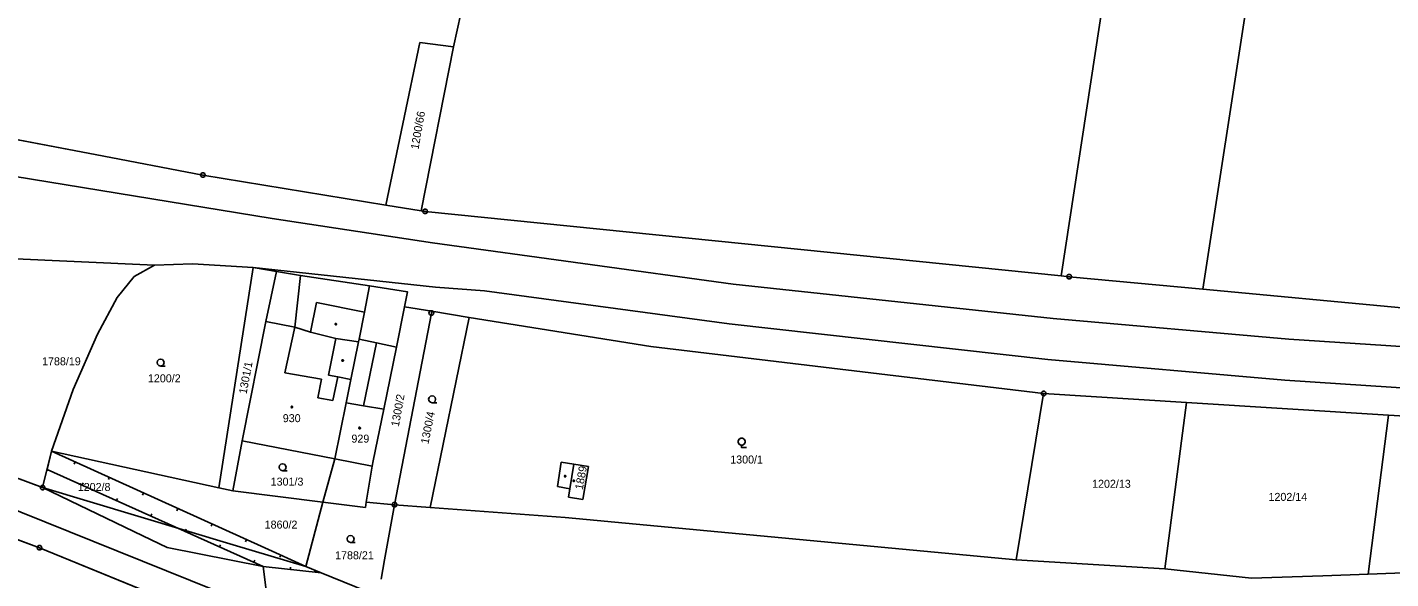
# Model space of a CAD drawing. Extents: x -777309 to -774195, y -1144706 to -1143600.
# Drawn here: x -776962 to -776672.3, y -1143887.2 to -1143769.9 of the extents above; entities that cross this region are included whole.
import ezdxf

# ---------------------------------------------------------------- set-up
doc = ezdxf.new("R2010")
doc.units = 0
for name, color, linetype in [('1', 7, 'Continuous'), ('11', 7, 'Continuous'), ('12', 7, 'Continuous'), ('13', 7, 'Continuous'), ('2', 7, 'Continuous'), ('3', 7, 'Continuous'), ('4', 7, 'Continuous'), ('5', 7, 'Continuous'), ('6', 7, 'Continuous'), ('8', 7, 'Continuous')]:
    doc.layers.add(name, color=color, linetype=linetype)

msp = doc.modelspace()

# ---------------------------------------------------------------- linework, layer by layer
at = {"layer": '1'}
for p, q in [((-776857.89, -1143713.73), (-776871.42, -1143774.12)), ((-776729.45, -1143739.01), (-776742.31, -1143822.8)), ((-776701, -1143752.75), (-776712.16, -1143825.63)), ((-776885.75, -1143807.75), (-776878.58, -1143773.21)), ((-776871.42, -1143774.12), (-776878.58, -1143773.21)), ((-776871.42, -1143774.12), (-776878.28, -1143808.97)), ((-776947.51, -1143797.01), (-777005.26, -1143786.02)), ((-776924.63, -1143801.37), (-776947.51, -1143797.01)), ((-776885.75, -1143807.75), (-776924.63, -1143801.37)), ((-776878.28, -1143808.97), (-776885.75, -1143807.75)), ((-776877.42, -1143809.11), (-776878.28, -1143808.97)), ((-776877.42, -1143809.11), (-776742.31, -1143822.8)), ((-776967.5, -1143819.04), (-776934.92, -1143820.52)), ((-776939.26, -1143822.95), (-776934.92, -1143820.52)), ((-776926.85, -1143820.27), (-776934.92, -1143820.52)), ((-776926.85, -1143820.27), (-776913.94, -1143821.03)), ((-776921.24, -1143867.89), (-776913.94, -1143821.03)), ((-776909.02, -1143821.9), (-776913.94, -1143821.03)), ((-776942.87, -1143827.42), (-776939.26, -1143822.95)), ((-776909.02, -1143821.9), (-776911.24, -1143832.48)), ((-776909.02, -1143821.9), (-776903.87, -1143822.69)), ((-776903.87, -1143822.69), (-776889.27, -1143824.94)), ((-776742.31, -1143822.8), (-776740.58, -1143822.98)), ((-776712.16, -1143825.63), (-776740.58, -1143822.98)), ((-776889.27, -1143824.94), (-776890.28, -1143830.5)), ((-776881.14, -1143826.22), (-776889.27, -1143824.94)), ((-776881.14, -1143826.22), (-776881.78, -1143829.38)), ((-776669.89, -1143829.58), (-776712.16, -1143825.63)), ((-776947, -1143835.19), (-776942.87, -1143827.42)), ((-776883.48, -1143837.93), (-776881.78, -1143829.38)), ((-776881.78, -1143829.38), (-776876.02, -1143830.33)), ((-776911.24, -1143832.48), (-776916.28, -1143857.85)), ((-776890.28, -1143830.5), (-776891.45, -1143836.28)), ((-776883.94, -1143871.46), (-776876.1, -1143830.71)), ((-776876.37, -1143872.07), (-776868.1, -1143831.65)), ((-776876.1, -1143830.71), (-776876.02, -1143830.33)), ((-776876.02, -1143830.33), (-776868.1, -1143831.65)), ((-776868.1, -1143831.65), (-776829.46, -1143837.84)), ((-776952.22, -1143846.94), (-776947, -1143835.19)), ((-776891.57, -1143836.85), (-776893.19, -1143844.86)), ((-776891.45, -1143836.28), (-776891.57, -1143836.85)), ((-776886.18, -1143851.15), (-776883.48, -1143837.93)), ((-776746.01, -1143847.82), (-776829.46, -1143837.84)), ((-776956.82, -1143860.1), (-776952.22, -1143846.94)), ((-776894.2, -1143849.81), (-776893.19, -1143844.86)), ((-776894.2, -1143849.81), (-776896.61, -1143861.69)), ((-776746.01, -1143847.82), (-776751.84, -1143883.21)), ((-776715.66, -1143849.71), (-776746.01, -1143847.82)), ((-776720.29, -1143885.11), (-776715.66, -1143849.71)), ((-776672.72, -1143852.39), (-776715.66, -1143849.71)), ((-776888.43, -1143862.1), (-776886.18, -1143851.15)), ((-776677.09, -1143886.23), (-776672.72, -1143852.39)), ((-776643.49, -1143854.22), (-776672.72, -1143852.39)), ((-776918.31, -1143868.53), (-776916.28, -1143857.85)), ((-776916.28, -1143857.85), (-776896.61, -1143861.69)), ((-776958.69, -1143867.83), (-776956.82, -1143860.1)), ((-776956.82, -1143860.1), (-776911.51, -1143880.63)), ((-776956.82, -1143860.1), (-776921.24, -1143867.89)), ((-776896.61, -1143861.69), (-776899.15, -1143870.95)), ((-776958.69, -1143867.83), (-776969.85, -1143863.66)), ((-776888.66, -1143863.24), (-776889.93, -1143870.93)), ((-776888.66, -1143863.24), (-776888.43, -1143862.1)), ((-776848.49, -1143862.43), (-776849.32, -1143867.57)), ((-776845.81, -1143862.85), (-776848.49, -1143862.43)), ((-776842.73, -1143863.33), (-776845.81, -1143862.85)), ((-776843.93, -1143870.33), (-776842.73, -1143863.33)), ((-776849.32, -1143867.57), (-776846.69, -1143868.07)), ((-776937.4, -1143878.07), (-776958.69, -1143867.83)), ((-776921.24, -1143867.89), (-776918.31, -1143868.53)), ((-776918.31, -1143868.53), (-776899.15, -1143870.95)), ((-776846.69, -1143868.07), (-776846.98, -1143869.83)), ((-776846.98, -1143869.83), (-776843.93, -1143870.33)), ((-776902.75, -1143884.6), (-776899.15, -1143870.95)), ((-776899.15, -1143870.95), (-776890.11, -1143872.02)), ((-776890.11, -1143872.02), (-776889.93, -1143870.93)), ((-776889.93, -1143870.93), (-776883.94, -1143871.46)), ((-776883.94, -1143871.46), (-776886.05, -1143883.15)), ((-776876.37, -1143872.07), (-776883.94, -1143871.46)), ((-776847.7, -1143874.2), (-776876.37, -1143872.07)), ((-776751.84, -1143883.21), (-776847.7, -1143874.2)), ((-776970.83, -1143876.37), (-776959.34, -1143880.62)), ((-776932.26, -1143880.54), (-776937.4, -1143878.07)), ((-776959.34, -1143880.62), (-776893.47, -1143907.54)), ((-776911.85, -1143884.6), (-776932.26, -1143880.54)), ((-776911.51, -1143880.63), (-776902.75, -1143884.6)), ((-776899.48, -1143885.93), (-776911.85, -1143884.6)), ((-776911.17, -1143889.61), (-776911.85, -1143884.6)), ((-776902.75, -1143884.6), (-776899.48, -1143885.93)), ((-776886.05, -1143883.15), (-776886.8, -1143887.3)), ((-776751.84, -1143883.21), (-776720.29, -1143885.11)), ((-776899.48, -1143885.93), (-776887.44, -1143890.85)), ((-776720.29, -1143885.11), (-776701.86, -1143887.11)), ((-776686.67, -1143886.57), (-776701.86, -1143887.11)), ((-776686.67, -1143886.57), (-776677.09, -1143886.23)), ((-776677.09, -1143886.23), (-776656.66, -1143885.49))]:
    msp.add_line(p, q, dxfattribs=at)
at = {"layer": '11'}
for points in [[(-777005.26, -1143786.02), (-776947.51, -1143797.01), (-776924.63, -1143801.37), (-776885.75, -1143807.75), (-776878.28, -1143808.97), (-776877.42, -1143809.11), (-776742.31, -1143822.8), (-776740.58, -1143822.98), (-776712.16, -1143825.63), (-776669.89, -1143829.58)], [(-776967.5, -1143819.04), (-776934.92, -1143820.52), (-776926.85, -1143820.27), (-776913.94, -1143821.03), (-776909.02, -1143821.9), (-776903.87, -1143822.69), (-776889.27, -1143824.94), (-776881.14, -1143826.22), (-776881.78, -1143829.38), (-776876.02, -1143830.33), (-776868.1, -1143831.65), (-776829.46, -1143837.84), (-776746.01, -1143847.82)], [(-777300, -1143845.82), (-777292.27, -1143847.75), (-777289.53, -1143848.43), (-777281.88, -1143848.9), (-777167.58, -1143858.82), (-777035.36, -1143870.54), (-777014.02, -1143874.66), (-776998.39, -1143882.22), (-776992.99, -1143881.07), (-776972.79, -1143876.78), (-776970.83, -1143876.37), (-776959.34, -1143880.62), (-776893.47, -1143907.54), (-776747.29, -1143966.09), (-776712.36, -1143980.08), (-776627.91, -1144012.39)], [(-776746.01, -1143847.82), (-776715.66, -1143849.71), (-776672.72, -1143852.39), (-776643.49, -1143854.22)], [(-776617.86, -1144008.92), (-776755.18, -1143951.9), (-776802.08, -1143934.12), (-776861.29, -1143910.51), (-776911.17, -1143889.61), (-776911.85, -1143884.6), (-776932.26, -1143880.54), (-776937.4, -1143878.07), (-776958.69, -1143867.83), (-776969.85, -1143863.66)]]:
    msp.add_lwpolyline(points, dxfattribs=at)
at = {"layer": '12'}
for p, q in [((-776911.24, -1143832.48), (-776916.28, -1143857.85)), ((-776911.24, -1143832.48), (-776905.1, -1143833.68)), ((-776905.1, -1143833.68), (-776907.21, -1143843.43)), ((-776907.21, -1143843.43), (-776899.42, -1143844.74)), ((-776897.01, -1143849.33), (-776895.96, -1143844.29)), ((-776895.96, -1143844.29), (-776893.19, -1143844.86)), ((-776899.42, -1143844.74), (-776900.2, -1143848.71)), ((-776894.2, -1143849.81), (-776893.19, -1143844.86)), ((-776900.2, -1143848.71), (-776897.01, -1143849.33)), ((-776894.2, -1143849.81), (-776896.61, -1143861.69)), ((-776894.2, -1143849.81), (-776896.61, -1143861.69)), ((-776894.2, -1143849.81), (-776890.5, -1143850.43)), ((-776890.5, -1143850.43), (-776886.18, -1143851.15)), ((-776888.43, -1143862.1), (-776886.18, -1143851.15)), ((-776916.28, -1143857.85), (-776896.61, -1143861.69)), ((-776896.61, -1143861.69), (-776888.66, -1143863.24)), ((-776888.66, -1143863.24), (-776888.43, -1143862.1)), ((-776846.69, -1143868.07), (-776845.81, -1143862.85)), ((-776842.73, -1143863.33), (-776845.81, -1143862.85)), ((-776843.93, -1143870.33), (-776842.73, -1143863.33)), ((-776846.69, -1143868.07), (-776846.98, -1143869.83)), ((-776846.98, -1143869.83), (-776843.93, -1143870.33))]:
    msp.add_line(p, q, dxfattribs=at)
at = {"layer": '13'}
for p, q in [((-776957.79, -1143864.1), (-776957.3, -1143864.22)), ((-776951.81, -1143862.37), (-776952.02, -1143862.83)), ((-776950.3, -1143867.29), (-776950.1, -1143866.84)), ((-776944.52, -1143865.67), (-776944.73, -1143866.13)), ((-776943.01, -1143870.58), (-776942.8, -1143870.12)), ((-776937.24, -1143868.97), (-776937.44, -1143869.43)), ((-776929.95, -1143872.28), (-776930.16, -1143872.73)), ((-776935.71, -1143873.86), (-776935.51, -1143873.4)), ((-776922.66, -1143875.58), (-776922.87, -1143876.03)), ((-776928.42, -1143877.14), (-776928.21, -1143876.69)), ((-776915.38, -1143878.88), (-776915.58, -1143879.33)), ((-776921.12, -1143880.43), (-776920.92, -1143879.97)), ((-776913.83, -1143883.71), (-776913.62, -1143883.25)), ((-776908.09, -1143882.18), (-776908.3, -1143882.64)), ((-776906.05, -1143885.22), (-776906, -1143884.73)), ((-776900.77, -1143885.41), (-776900.96, -1143885.87))]:
    msp.add_line(p, q, dxfattribs=at)
msp.add_lwpolyline([(-776956.82, -1143860.1), (-776911.51, -1143880.63), (-776902.75, -1143884.6), (-776899.48, -1143885.93), (-776911.85, -1143884.6), (-776957.75, -1143863.94)], close=True, dxfattribs=at)
at = {"layer": '3'}
for points in [[(-776933.61, -1143841.97), (-776933.99, -1143841.87), (-776934.26, -1143841.6), (-776934.36, -1143841.23), (-776934.26, -1143840.86), (-776933.99, -1143840.59), (-776933.62, -1143840.49), (-776933.25, -1143840.59), (-776932.98, -1143840.86), (-776932.88, -1143841.24), (-776932.98, -1143841.62), (-776933.25, -1143841.89), (-776933.63, -1143841.99), (-776932.63, -1143841.99)], [(-776875.93, -1143849.78), (-776876.31, -1143849.68), (-776876.58, -1143849.41), (-776876.68, -1143849.04), (-776876.58, -1143848.67), (-776876.31, -1143848.4), (-776875.94, -1143848.3), (-776875.57, -1143848.4), (-776875.3, -1143848.67), (-776875.2, -1143849.05), (-776875.3, -1143849.43), (-776875.57, -1143849.7), (-776875.95, -1143849.8), (-776874.95, -1143849.8)], [(-776810.19, -1143858.78), (-776810.38, -1143858.78), (-776810.72, -1143858.59), (-776810.91, -1143858.25), (-776810.91, -1143857.86), (-776810.72, -1143857.52), (-776810.38, -1143857.33), (-776809.99, -1143857.33), (-776809.65, -1143857.52), (-776809.46, -1143857.86), (-776809.46, -1143858.25), (-776809.65, -1143858.59), (-776809.99, -1143858.78), (-776810.18, -1143858.78), (-776810.18, -1143859.31), (-776809.18, -1143859.31)], [(-776907.69, -1143864.23), (-776908.07, -1143864.13), (-776908.34, -1143863.86), (-776908.44, -1143863.49), (-776908.34, -1143863.12), (-776908.07, -1143862.85), (-776907.7, -1143862.75), (-776907.33, -1143862.85), (-776907.06, -1143863.12), (-776906.96, -1143863.5), (-776907.06, -1143863.88), (-776907.33, -1143864.15), (-776907.71, -1143864.25), (-776906.71, -1143864.25)], [(-776893.26, -1143879.49), (-776893.64, -1143879.39), (-776893.91, -1143879.12), (-776894.01, -1143878.75), (-776893.91, -1143878.38), (-776893.64, -1143878.11), (-776893.27, -1143878.01), (-776892.9, -1143878.11), (-776892.63, -1143878.38), (-776892.53, -1143878.76), (-776892.63, -1143879.14), (-776892.9, -1143879.41), (-776893.28, -1143879.51), (-776892.28, -1143879.51)]]:
    msp.add_lwpolyline(points, dxfattribs=at)
at = {"layer": '4'}
for p, q in [((-776909.93, -1143810.58), (-776980.28, -1143799.08)), ((-776909.93, -1143810.58), (-776875.84, -1143815.75)), ((-776875.84, -1143815.75), (-776811.99, -1143824.54)), ((-776875.24, -1143825.18), (-776913.94, -1143821.03)), ((-776903.87, -1143822.69), (-776905.1, -1143833.68)), ((-776875.24, -1143825.18), (-776864.82, -1143826)), ((-776812.81, -1143833.02), (-776864.82, -1143826)), ((-776743.98, -1143831.86), (-776811.99, -1143824.54)), ((-776901.78, -1143834.79), (-776900.48, -1143828.43)), ((-776900.48, -1143828.43), (-776890.28, -1143830.5)), ((-776911.24, -1143832.48), (-776905.1, -1143833.68)), ((-776743.98, -1143831.86), (-776693.94, -1143836.23)), ((-776905.1, -1143833.68), (-776907.21, -1143843.43)), ((-776905.1, -1143833.68), (-776901.78, -1143834.79)), ((-776896.4, -1143836.1), (-776901.78, -1143834.79)), ((-776812.81, -1143833.02), (-776745.1, -1143840.56)), ((-776897.94, -1143843.89), (-776896.4, -1143836.1)), ((-776896.4, -1143836.1), (-776891.57, -1143836.85)), ((-776887.74, -1143837.05), (-776891.45, -1143836.28)), ((-776890.5, -1143850.43), (-776887.74, -1143837.05)), ((-776887.74, -1143837.05), (-776883.48, -1143837.93)), ((-776693.94, -1143836.23), (-776593.63, -1143842.83)), ((-776745.1, -1143840.56), (-776694.77, -1143844.97)), ((-776907.21, -1143843.43), (-776899.42, -1143844.74)), ((-776895.96, -1143844.29), (-776897.94, -1143843.89)), ((-776897.01, -1143849.33), (-776895.96, -1143844.29)), ((-776895.96, -1143844.29), (-776893.19, -1143844.86)), ((-776899.42, -1143844.74), (-776900.2, -1143848.71)), ((-776694.77, -1143844.97), (-776596.12, -1143851.55)), ((-776900.2, -1143848.71), (-776897.01, -1143849.33)), ((-776894.2, -1143849.81), (-776890.5, -1143850.43)), ((-776890.5, -1143850.43), (-776886.18, -1143851.15)), ((-776896.61, -1143861.69), (-776888.66, -1143863.24)), ((-776846.69, -1143868.07), (-776845.81, -1143862.85)), ((-776958.69, -1143867.83), (-776918.2, -1143879.97)), ((-776918.2, -1143879.97), (-776902.75, -1143884.6))]:
    msp.add_line(p, q, dxfattribs=at)
at = {"layer": '5'}
for points in [[(-776896.32, -1143832.9), (-776896.23, -1143833.05), (-776896.32, -1143833.2), (-776896.5, -1143833.2), (-776896.59, -1143833.05), (-776896.5, -1143832.9)], [(-776894.85, -1143840.64), (-776894.76, -1143840.79), (-776894.85, -1143840.94), (-776895.03, -1143840.94), (-776895.12, -1143840.79), (-776895.03, -1143840.64)], [(-776905.77, -1143850.5), (-776905.67, -1143850.52), (-776905.62, -1143850.61), (-776905.6, -1143850.67), (-776905.62, -1143850.76), (-776905.7, -1143850.83), (-776905.77, -1143850.84), (-776905.86, -1143850.81), (-776905.92, -1143850.75), (-776905.94, -1143850.67), (-776905.92, -1143850.58), (-776905.84, -1143850.51)], [(-776891.33, -1143854.99), (-776891.23, -1143855.01), (-776891.18, -1143855.1), (-776891.16, -1143855.16), (-776891.18, -1143855.25), (-776891.26, -1143855.32), (-776891.33, -1143855.33), (-776891.42, -1143855.3), (-776891.48, -1143855.24), (-776891.5, -1143855.16), (-776891.48, -1143855.07), (-776891.4, -1143855)], [(-776847.58, -1143865.24), (-776847.49, -1143865.39), (-776847.58, -1143865.54), (-776847.76, -1143865.54), (-776847.85, -1143865.39), (-776847.76, -1143865.24)], [(-776845.84, -1143866.23), (-776845.74, -1143866.25), (-776845.69, -1143866.34), (-776845.67, -1143866.4), (-776845.69, -1143866.49), (-776845.77, -1143866.56), (-776845.84, -1143866.57), (-776845.93, -1143866.54), (-776845.99, -1143866.48), (-776846.01, -1143866.4), (-776845.99, -1143866.31), (-776845.91, -1143866.24)]]:
    msp.add_lwpolyline(points, close=True, dxfattribs=at)
at = {"layer": '6'}
msp.add_line((-776862.57, -1143913.55), (-777015.55, -1143852.07), dxfattribs=at)
at = {"layer": '8'}
for p, q in [((-776924.75, -1143801.37), (-776924.51, -1143801.37)), ((-776877.54, -1143809.11), (-776877.3, -1143809.11)), ((-776740.7, -1143822.98), (-776740.46, -1143822.98)), ((-776876.22, -1143830.71), (-776875.98, -1143830.71)), ((-776746.13, -1143847.82), (-776745.89, -1143847.82)), ((-776958.81, -1143867.83), (-776958.57, -1143867.83)), ((-776884.06, -1143871.46), (-776883.82, -1143871.46)), ((-776959.46, -1143880.62), (-776959.22, -1143880.62))]:
    msp.add_line(p, q, dxfattribs=at)
for points in [[(-776924.48, -1143800.89), (-776924.23, -1143801.07), (-776924.13, -1143801.36), (-776924.23, -1143801.65), (-776924.48, -1143801.83), (-776924.79, -1143801.83), (-776925.04, -1143801.65), (-776925.14, -1143801.36), (-776925.04, -1143801.07), (-776924.79, -1143800.89)], [(-776877.27, -1143808.63), (-776877.02, -1143808.81), (-776876.92, -1143809.1), (-776877.02, -1143809.39), (-776877.27, -1143809.57), (-776877.58, -1143809.57), (-776877.83, -1143809.39), (-776877.93, -1143809.1), (-776877.83, -1143808.81), (-776877.58, -1143808.63)], [(-776740.43, -1143822.5), (-776740.18, -1143822.68), (-776740.08, -1143822.97), (-776740.18, -1143823.26), (-776740.43, -1143823.44), (-776740.74, -1143823.44), (-776740.99, -1143823.26), (-776741.09, -1143822.97), (-776740.99, -1143822.68), (-776740.74, -1143822.5)], [(-776875.95, -1143830.23), (-776875.7, -1143830.41), (-776875.6, -1143830.7), (-776875.7, -1143830.99), (-776875.95, -1143831.17), (-776876.26, -1143831.17), (-776876.51, -1143830.99), (-776876.61, -1143830.7), (-776876.51, -1143830.41), (-776876.26, -1143830.23)], [(-776745.86, -1143847.34), (-776745.61, -1143847.52), (-776745.51, -1143847.81), (-776745.61, -1143848.1), (-776745.86, -1143848.28), (-776746.17, -1143848.28), (-776746.42, -1143848.1), (-776746.52, -1143847.81), (-776746.42, -1143847.52), (-776746.17, -1143847.34)], [(-776958.54, -1143867.35), (-776958.29, -1143867.53), (-776958.19, -1143867.82), (-776958.29, -1143868.11), (-776958.54, -1143868.29), (-776958.85, -1143868.29), (-776959.1, -1143868.11), (-776959.2, -1143867.82), (-776959.1, -1143867.53), (-776958.85, -1143867.35)], [(-776883.79, -1143870.98), (-776883.54, -1143871.16), (-776883.44, -1143871.45), (-776883.54, -1143871.74), (-776883.79, -1143871.92), (-776884.1, -1143871.92), (-776884.35, -1143871.74), (-776884.45, -1143871.45), (-776884.35, -1143871.16), (-776884.1, -1143870.98)], [(-776959.19, -1143880.14), (-776958.94, -1143880.32), (-776958.84, -1143880.61), (-776958.94, -1143880.9), (-776959.19, -1143881.08), (-776959.5, -1143881.08), (-776959.75, -1143880.9), (-776959.85, -1143880.61), (-776959.75, -1143880.32), (-776959.5, -1143880.14)]]:
    msp.add_lwpolyline(points, close=True, dxfattribs=at)

# ---------------------------------------------------------------- texts
at = {"layer": '2'}
for s, rotation, p in [('1200/66', 79.9849, (-776878.84, -1143796.03)), ('1301/1', 79.2401, (-776915.37, -1143848.03)), ('1300/2', 79.6984, (-776883.02, -1143854.96)), ('1300/4', 78.4952, (-776876.73, -1143858.65)), ('1889', 79.6411, (-776843.94, -1143868.38))]:
    msp.add_text(s, height=1.7, rotation=rotation, dxfattribs=at).set_placement(p)
for s, p in [('1788/19', (-776958.81, -1143841.82)), ('1200/2', (-776936.32, -1143845.44)), ('930', (-776907.67, -1143853.91)), ('929', (-776893.08, -1143858.26)), ('1300/1', (-776812.6, -1143862.7)), ('1202/8', (-776951.23, -1143868.54)), ('1301/3', (-776910.24, -1143867.4)), ('1202/13', (-776735.72, -1143867.86)), ('1202/14', (-776698.24, -1143870.65)), ('1860/2', (-776911.52, -1143876.54)), ('1788/21', (-776896.55, -1143883.06))]:
    msp.add_text(s, height=1.7, dxfattribs=at).set_placement(p)

doc.saveas('drawing.dxf')
